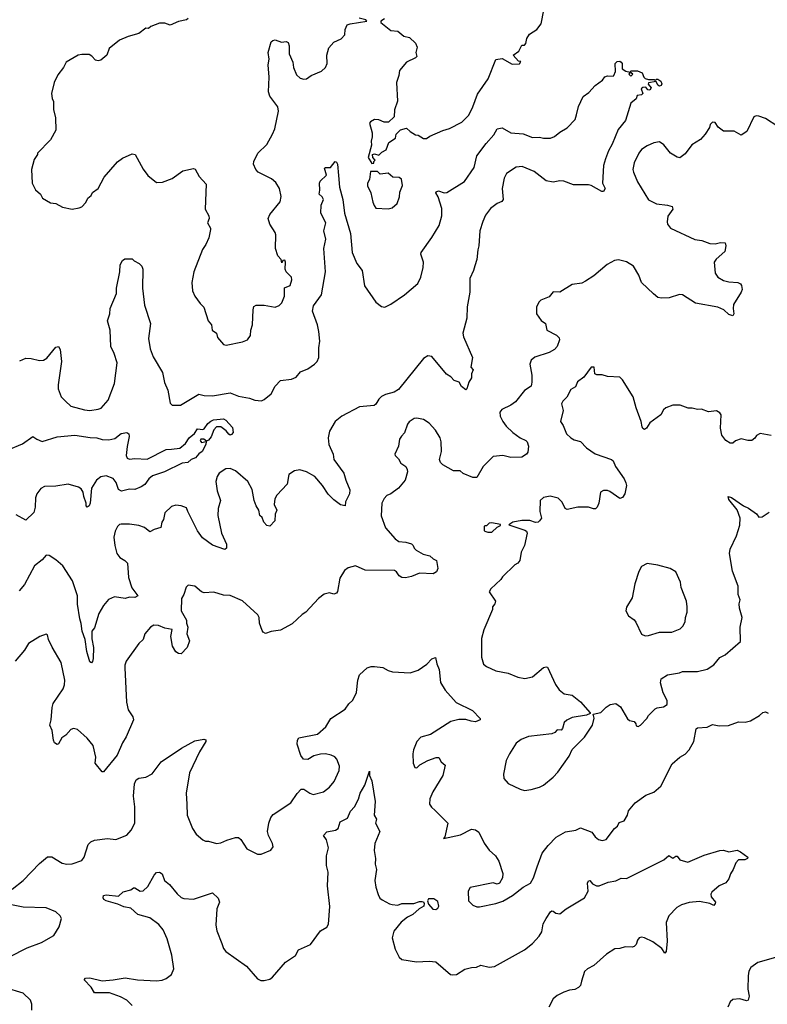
# Model space of a CAD drawing. Extents: x 2057697 to 2160550, y 827490 to 1016834.
# Tile 258 of 509: x 2100110 to 2105597, y 929435 to 936666. Entities that reach past the tile are written whole.
import ezdxf

# ---------------------------------------------------------------- set-up
doc = ezdxf.new("R2010")
doc.units = 0

msp = doc.modelspace()

# ---------------------------------------------------------------- linework, layer by layer
at = {"layer": '0CON20XD'}
for points in [[(2102788.3, 936671.7), (2102760, 936655), (2102760, 936645), (2102835, 936586.7), (2102885, 936581.2), (2102930, 936545), (2102970, 936535), (2103015, 936492.5), (2103027.5, 936465), (2103017.5, 936425), (2103023.8, 936395), (2103016.2, 936385), (2102948, 936355), (2102897.7, 936292.3), (2102893.8, 936255), (2102876.2, 936205), (2102883, 936067), (2102860, 936005), (2102858.3, 935951.7), (2102816.4, 935913.6), (2102785, 935913.3), (2102745, 935930), (2102715, 935933.3), (2102685, 935916.2), (2102676.7, 935905), (2102695.9, 935835.9), (2102696, 935805), (2102690, 935775), (2102692.5, 935745), (2102667.5, 935655), (2102695, 935610), (2102708.3, 935611.7), (2102710, 935625), (2102720, 935635), (2102703, 935653), (2102700, 935675), (2102715, 935680), (2102745, 935670), (2102767, 935693), (2102799.3, 935710.7), (2102820, 935765), (2102867.5, 935795), (2102872.5, 935825), (2102892.5, 935845), (2102905, 935857.5), (2102949.3, 935869.3), (2102975, 935843.8), (2103015, 935820), (2103035, 935817.5), (2103075, 935792.5), (2103095, 935792.5), (2103119.3, 935810.7), (2103215, 935853.3), (2103263.9, 935866.1), (2103355, 935913.3), (2103406, 935965), (2103436, 936025), (2103470.7, 936119.3), (2103549.1, 936230.9), (2103605.7, 936374.3), (2103651.2, 936381.2), (2103725, 936340), (2103778.3, 936341.7), (2103788.3, 936358.3), (2103771.7, 936361.7), (2103732.5, 936405), (2103774, 936435), (2103795, 936480), (2103815, 936480), (2103825, 936490), (2103833, 936527), (2103850.7, 936559.3), (2103905.9, 936594.1), (2103936.7, 936635), (2103956.2, 936735)], [(2101346.2, 936675), (2101335, 936664.3), (2101275, 936653.8), (2101215, 936626.2), (2101175, 936640), (2101135, 936640), (2101073, 936617), (2101055, 936600), (2101035, 936602.5), (2100983.3, 936565), (2100905, 936542.9), (2100843.3, 936515), (2100766.2, 936455), (2100750, 936405), (2100705, 936369.2), (2100685, 936364.3), (2100665, 936368.1), (2100638.7, 936398.7), (2100619.7, 936409.7), (2100565, 936411.4), (2100540, 936405), (2100450, 936355), (2100431.4, 936315), (2100390.2, 936259.8), (2100361.9, 936205), (2100344.4, 936125), (2100347, 936087), (2100357.1, 936065), (2100356.8, 936006.8), (2100372.5, 935945), (2100375.7, 935855), (2100335, 935783.3), (2100240, 935685), (2100240, 935675), (2100215, 935640), (2100196.7, 935565), (2100202.5, 935465), (2100225, 935417.5), (2100262.5, 935385), (2100277.5, 935355), (2100335, 935321.2), (2100375, 935316.2), (2100425, 935290), (2100495, 935273.3), (2100547, 935283), (2100565, 935292.5), (2100595, 935322.5), (2100610, 935355), (2100633.3, 935375), (2100644.1, 935395.9), (2100686.7, 935425), (2100729.5, 935510.5), (2100827.4, 935622.6), (2100865, 935650), (2100935, 935682), (2100957.5, 935675), (2101015, 935567.9), (2101050.7, 935520.7), (2101115, 935470.9), (2101158.3, 935471.7), (2101229.3, 935500.7), (2101307.5, 935555), (2101385, 935573.3), (2101397.3, 935567.3), (2101426.7, 935515), (2101478.3, 935458.3), (2101470, 935275), (2101497.5, 935225), (2101500, 935205), (2101487.5, 935175), (2101510, 935135), (2101510, 935125), (2101498, 935065), (2101475.7, 935015), (2101450.6, 934979.4), (2101388.8, 934815), (2101373.8, 934735), (2101377.5, 934675), (2101396.4, 934636.4), (2101435, 934582.5), (2101462.5, 934555), (2101493.3, 934455), (2101516.7, 934425), (2101522.5, 934385), (2101553.3, 934365), (2101561.7, 934331.7), (2101605, 934281.2), (2101625, 934276), (2101745, 934299.2), (2101781.2, 934315), (2101803.8, 934346.2), (2101806.2, 934385), (2101819.4, 934425), (2101822.5, 934535), (2101829.5, 934560.5), (2101845, 934570), (2101905, 934568.8), (2101985, 934553.8), (2102015, 934566.2), (2102035, 934587.5), (2102054, 934635), (2102054.5, 934695.5), (2102095, 934713.3), (2102108, 934755), (2102105.8, 934775.8), (2102066.7, 934815), (2102057.5, 934835), (2102060, 934885), (2102055, 934900), (2102041.7, 934898.3), (2102035, 934880), (2102030, 934905), (2102005, 934932.5), (2101988.6, 934985), (2101990.6, 935085), (2101985.8, 935104.2), (2101945.7, 935165), (2101934.2, 935205), (2101945.8, 935235), (2102022.1, 935327.9), (2102027.9, 935367.9), (2102015.7, 935425), (2101990.3, 935470.3), (2101957.4, 935497.4), (2101860, 935545), (2101843.3, 935565), (2101826, 935605), (2101828, 935625), (2101858, 935685), (2101925, 935750), (2101965, 935826.2), (2101982.9, 935865), (2102010.6, 935995), (2102005.5, 936025), (2101946.5, 936105), (2101935.6, 936135), (2101940.9, 936245), (2101934.3, 936335), (2101940.6, 936375), (2101933.8, 936425), (2101955, 936502.5), (2101966.7, 936513.3), (2101985, 936517.5), (2102030.7, 936500.7), (2102066.7, 936506.7), (2102079.3, 936499.3), (2102088.8, 936475), (2102088.8, 936415), (2102113.8, 936355), (2102118.8, 936315), (2102141.7, 936261.7), (2102167.5, 936237.5), (2102195, 936230), (2102215, 936232.5), (2102250, 936255), (2102325, 936286.7), (2102353.3, 936315), (2102366.7, 936345), (2102363.8, 936405), (2102380, 936460), (2102415, 936500), (2102470, 936525), (2102496.7, 936555), (2102498.8, 936595), (2102512.5, 936627.5), (2102535, 936636), (2102657.5, 936655), (2102650, 936665), (2102601.7, 936678.3)], [(2100109.7, 934160.3), (2100155, 934180.8), (2100195, 934178.6), (2100255, 934161.9), (2100285.5, 934164.5), (2100309.7, 934180.3), (2100375, 934261.2), (2100395, 934266.7), (2100407.5, 934245), (2100415.7, 934155), (2100391.4, 933985), (2100392.5, 933955), (2100413.8, 933895), (2100445.6, 933865.6), (2100485, 933828.8), (2100585, 933800.6), (2100625, 933795.7), (2100685.5, 933804.5), (2100706.7, 933813.3), (2100758.5, 933871.5), (2100805.3, 933994.7), (2100824.5, 934145), (2100804.4, 934215), (2100778.5, 934265), (2100773.5, 934385), (2100754.4, 934455), (2100771.1, 934505), (2100773.5, 934545), (2100821.4, 934655), (2100820.6, 934695), (2100844.2, 934815), (2100846.7, 934865), (2100865, 934897.5), (2100880.7, 934909.3), (2100935, 934910), (2100950, 934895), (2100987.5, 934875), (2101006.7, 934855), (2101013.3, 934835), (2101011.9, 934695), (2101025, 934570), (2101070, 934435), (2101055.5, 934325), (2101068.1, 934248.1), (2101089.4, 934189.4), (2101159.2, 934075), (2101171.7, 934001.7), (2101196, 933945), (2101215, 933850), (2101230, 933835), (2101290, 933835), (2101425, 933916.7), (2101465, 933905.6), (2101525, 933904.5), (2101655, 933925.6), (2101715, 933901.4), (2101796.8, 933886.8), (2101835, 933870.8), (2101885, 933868), (2101905, 933875.8), (2101955, 933918), (2101986.2, 933975), (2102023.3, 934015), (2102105, 934026.9), (2102138.2, 934041.8), (2102170.6, 934079.4), (2102225, 934102.5), (2102274, 934136), (2102293.1, 934155), (2102305.6, 934185), (2102305.5, 934255), (2102312.3, 934305), (2102305.4, 934375), (2102295.3, 934425.3), (2102257.8, 934525), (2102265.7, 934565), (2102324.6, 934645.4), (2102354.5, 934815), (2102342.5, 934985), (2102355.7, 935055), (2102342, 935115), (2102356.2, 935175), (2102320, 935245), (2102323.8, 935305), (2102340, 935345), (2102330, 935365), (2102307.5, 935385), (2102313.3, 935415), (2102310, 935465), (2102315, 935480), (2102362.5, 935525), (2102346.7, 935575), (2102355, 935581.2), (2102390, 935580), (2102425, 935623.8), (2102435, 935620), (2102442.5, 935605), (2102449.1, 935520.9), (2102456.7, 935435), (2102480.8, 935345), (2102494.5, 935245), (2102537.5, 935095), (2102550.5, 934955), (2102585.3, 934875.3), (2102624.2, 934825), (2102640.3, 934710.3), (2102725, 934592.5), (2102765, 934560), (2102790, 934555), (2102835, 934576), (2102935, 934645.6), (2103031.9, 934728.1), (2103054.6, 934775), (2103071.4, 934845), (2103073.8, 934885), (2103054, 934945), (2103055.8, 934955), (2103135, 935067.1), (2103187.9, 935155), (2103209.1, 935225), (2103209.1, 935279.1), (2103180.6, 935365), (2103165, 935393.3), (2103167.1, 935402.9), (2103185, 935408.1), (2103225, 935394.4), (2103245, 935397.1), (2103375, 935478.5), (2103445, 935580.8), (2103464.6, 935665.4), (2103533.7, 935756.3), (2103590.6, 935819.4), (2103615.5, 935864.5), (2103651.2, 935871.2), (2103714.2, 935834.2), (2103805, 935827.5), (2103875, 935800.5), (2103925, 935803.3), (2103955, 935796.9), (2104005, 935796.9), (2104035, 935807.5), (2104075, 935839.2), (2104129.3, 935870.7), (2104186.3, 935933.7), (2104197.7, 935967.7), (2104210.8, 936029.2), (2104245, 936102.5), (2104287.7, 936132.3), (2104335, 936183.3), (2104387.7, 936222.3), (2104405, 936246.2), (2104425, 936254), (2104465, 936250), (2104470, 936255), (2104482.5, 936285), (2104480, 936345), (2104495, 936360), (2104515, 936360.8), (2104523.8, 936355), (2104531.2, 936345), (2104532.5, 936305), (2104558.3, 936288.3), (2104590, 936280), (2104580, 936265), (2104595, 936250), (2104610, 936265), (2104590, 936280), (2104595, 936290), (2104645, 936290), (2104680, 936275), (2104690, 936245), (2104700, 936235), (2104725, 936226.7), (2104766.2, 936226.2), (2104775, 936220), (2104785, 936230), (2104795, 936230), (2104815, 936213.8), (2104822.9, 936195), (2104817.3, 936182.7), (2104805, 936178.6), (2104794, 936185), (2104781.7, 936211.7), (2104725, 936202.5), (2104722, 936192), (2104744.2, 936165), (2104735, 936149.2), (2104721.2, 936151.2), (2104705, 936170.8), (2104683.2, 936166.8), (2104672.3, 936157.7), (2104684.4, 936125), (2104673.3, 936115), (2104641.2, 936108.8), (2104635.5, 936084.5), (2104595, 936052.5), (2104555.8, 935925), (2104501.7, 935858.3), (2104458.9, 935751.1), (2104432.5, 935702.5), (2104408.6, 935645), (2104395.8, 935595), (2104387.5, 935465), (2104406.2, 935425), (2104395, 935403.8), (2104382.5, 935405), (2104305, 935448.8), (2104285, 935454.2), (2104175, 935452), (2104105, 935480), (2104075, 935482.9), (2104026.2, 935473.8), (2103975, 935483.6), (2103885, 935552), (2103797.1, 935587.1), (2103755, 935583.8), (2103684.1, 935535.9), (2103665, 935501.2), (2103650.8, 935425), (2103659.2, 935345), (2103649.1, 935330.9), (2103615, 935315.8), (2103565, 935278.8), (2103528.9, 935231.1), (2103508.9, 935185), (2103487.5, 935115), (2103480.8, 935005), (2103471.4, 934975), (2103465.5, 934904.5), (2103451.1, 934858.9), (2103442, 934825), (2103413.1, 934765), (2103412.9, 934665), (2103393.2, 934556.8), (2103390.8, 934475), (2103361.4, 934365), (2103366.8, 934336.8), (2103433.8, 934185), (2103420, 934115), (2103437.5, 934095), (2103426.7, 934065), (2103426.2, 934035), (2103406.1, 934003.9), (2103392.5, 933955), (2103385, 933947.5), (2103353, 933973), (2103335, 934003.3), (2103300, 934015), (2103275, 934042.5), (2103243, 934063), (2103135, 934192), (2103105, 934197.5), (2103075, 934177.5), (2102890, 933950), (2102858.8, 933931.2), (2102795, 933913.8), (2102765, 933899.1), (2102745, 933878.6), (2102725, 933842), (2102712, 933832), (2102605, 933823.8), (2102475, 933753.6), (2102426.1, 933713.9), (2102383.1, 933645), (2102373.1, 933595), (2102378.6, 933545), (2102410.6, 933475), (2102415.8, 933435), (2102489.4, 933335), (2102503.4, 933283.4), (2102534.2, 933214.2), (2102529.4, 933185), (2102502, 933125), (2102500, 933095), (2102465, 933102), (2102415, 933139.2), (2102375, 933180.8), (2102332.5, 933245), (2102275, 933310.8), (2102213.8, 933345), (2102165, 933360.9), (2102127.4, 933352.6), (2102085, 933326), (2102072.9, 933255), (2101996.9, 933175), (2101983.1, 933146.9), (2101977.8, 933105), (2101996, 933065), (2101984.2, 933035), (2101982.5, 932985), (2101945, 932947.5), (2101925, 932951.2), (2101901.2, 932975), (2101890.7, 933010.7), (2101872.5, 933025), (2101866.2, 933065), (2101846, 933095), (2101830.6, 933135), (2101815.8, 933215), (2101783.8, 933275), (2101693, 933353), (2101655, 933369.2), (2101622.3, 933367.7), (2101575, 933336.7), (2101558.3, 933311.7), (2101549.4, 933275), (2101558.5, 933205), (2101582.5, 933135), (2101567.8, 933075), (2101564.4, 933025), (2101591.4, 932895), (2101628.8, 932815), (2101628, 932785), (2101615, 932774), (2101525, 932805.8), (2101451.7, 932861.7), (2101415, 932911.2), (2101344.2, 933055), (2101335, 933080), (2101295.8, 933095.8), (2101255, 933100.8), (2101225, 933090), (2101176.2, 933045), (2101166, 932995), (2101154, 932975), (2101145, 932936.7), (2101097, 932923), (2101065, 932903.8), (2101027, 932937), (2100985, 932950.8), (2100915, 932961.4), (2100855, 932960), (2100842.3, 932957.7), (2100827.5, 932945), (2100810.8, 932909.2), (2100800.8, 932865), (2100807.1, 932805), (2100823.3, 932745), (2100845, 932715.8), (2100882, 932695), (2100900, 932675), (2100909.1, 932569.1), (2100933.6, 932493.6), (2100976.2, 932435), (2100955, 932423.1), (2100915, 932424.2), (2100885, 932414.4), (2100805, 932427.5), (2100762.1, 932407.9), (2100724.3, 932365), (2100691.1, 932305), (2100659.5, 932200.5), (2100640, 932175), (2100640.5, 932119.5), (2100651.8, 932055), (2100648.2, 931975), (2100645, 931953.3), (2100637, 931943), (2100625, 931951.2), (2100602.9, 932025), (2100590, 932115), (2100569.4, 932175), (2100561.5, 932231.5), (2100550, 932265), (2100533.4, 932373.4), (2100533.5, 932435), (2100498.5, 932545), (2100426.9, 932655), (2100375, 932700), (2100325, 932731.2), (2100305, 932733.8), (2100275, 932700), (2100218.9, 932655), (2100145, 932518.8), (2100105, 932471.9)], [(2105675, 935882), (2105585, 935940), (2105535, 935958), (2105515, 935960), (2105498.3, 935951.7), (2105446.1, 935843.9), (2105405, 935816.7), (2105355, 935846.7), (2105275, 935847.5), (2105237, 935877), (2105215, 935910), (2105195, 935912.5), (2105177.5, 935895), (2105172.5, 935875), (2105142, 935825), (2105107.5, 935785), (2105044, 935746), (2104995, 935682), (2104955, 935652), (2104935, 935656), (2104885.7, 935685.7), (2104837.6, 935747.6), (2104805, 935768), (2104765, 935761.2), (2104715, 935740), (2104675, 935713.8), (2104654.3, 935685), (2104620, 935615), (2104609.2, 935565), (2104614.2, 935545), (2104645.6, 935475), (2104725, 935344), (2104783.6, 935313.6), (2104865.7, 935304.3), (2104898, 935295), (2104902.9, 935275), (2104866.4, 935223.6), (2104862.1, 935182.1), (2104866, 935165), (2104886.7, 935135), (2105065, 935051.1), (2105117.5, 935045), (2105175, 935022), (2105215, 935018.8), (2105255, 935030), (2105288, 935028), (2105292, 935005), (2105285, 934962.5), (2105222.3, 934907.7), (2105206.7, 934885), (2105214, 934805), (2105233.8, 934775), (2105275, 934750.8), (2105315, 934740), (2105380, 934735), (2105400, 934725), (2105407.5, 934715), (2105412.5, 934685), (2105406.7, 934665), (2105350, 934575), (2105346.7, 934545), (2105352.5, 934505), (2105345, 934490), (2105315, 934500), (2105277.5, 934535), (2105234.1, 934554.1), (2105070, 934585), (2104975.9, 934645.9), (2104953.4, 934646.6), (2104876.2, 934623.8), (2104821.8, 934621.8), (2104795, 934626), (2104762.1, 934652.1), (2104674.2, 934735), (2104655, 934790), (2104615, 934856), (2104565, 934888.8), (2104505, 934903.3), (2104475, 934897.5), (2104421.7, 934868.3), (2104323.3, 934785), (2104263.3, 934745), (2104235, 934732), (2104165, 934720), (2104075, 934663.8), (2104025, 934666.2), (2103995, 934630), (2103933.9, 934606.1), (2103919.3, 934590.7), (2103902.5, 934555), (2103902.5, 934505), (2103938, 934458), (2103970, 934435), (2103980, 934385), (2104049.1, 934349.1), (2104068.9, 934328.9), (2104072.5, 934315), (2104054.6, 934265.4), (2104034.2, 934245), (2103995, 934221.9), (2103892, 934188), (2103864, 934165), (2103855.5, 934135), (2103868.3, 934055), (2103869.1, 934005), (2103863.8, 933975), (2103815, 933943.8), (2103749.7, 933860.3), (2103715.7, 933834.3), (2103647.7, 933802.3), (2103633.6, 933783.6), (2103636.2, 933755), (2103655.8, 933715.8), (2103681.7, 933681.7), (2103729.2, 933635), (2103784, 933594), (2103825, 933575.6), (2103835.6, 933565), (2103844.3, 933535), (2103840.7, 933489.3), (2103830, 933475), (2103795, 933454), (2103715, 933450), (2103655, 933465.8), (2103585, 933459.2), (2103512.2, 933385), (2103465, 933304.3), (2103435, 933304.2), (2103365, 933334.2), (2103342.3, 933352.3), (2103295, 933352), (2103215, 933397.5), (2103198, 933415), (2103192, 933435), (2103206, 933495), (2103203.8, 933565), (2103196, 933595), (2103162.3, 933652.3), (2103115, 933703.3), (2103075, 933730), (2103025, 933740), (2103004.1, 933735.9), (2102968.3, 933711.7), (2102955.8, 933695), (2102935, 933632.5), (2102911.5, 933608.5), (2102898.6, 933585), (2102891.4, 933535), (2102863.8, 933475), (2102866.7, 933465), (2102891.2, 933441.2), (2102908, 933408), (2102943.3, 933385), (2102955, 933362.5), (2102957.5, 933345), (2102938.8, 933285), (2102890, 933225), (2102835, 933184.4), (2102805, 933170.6), (2102785, 933149.2), (2102768.2, 933115), (2102762.4, 933022.4), (2102795.5, 932935), (2102865, 932852.5), (2102892.5, 932835), (2102945, 932829.2), (2102985, 932815.8), (2102998, 932805), (2103004.2, 932784.2), (2103020.3, 932770.3), (2103071.2, 932741.2), (2103119.7, 932729.7), (2103145, 932706.2), (2103168.8, 932695), (2103178.6, 932635), (2103168.1, 932611.9), (2103145, 932597.5), (2103045, 932601.1), (2102985, 932575.6), (2102942.4, 932567.6), (2102915, 932568.9), (2102895, 932581.4), (2102885.5, 932595.5), (2102875, 932612), (2102859.7, 932619.7), (2102645.6, 932624.4), (2102575, 932655.8), (2102520.5, 932639.5), (2102495, 932620), (2102460, 932565), (2102442.7, 932467.3), (2102435, 932453.3), (2102415, 932448), (2102385, 932456.2), (2102344.1, 932445.9), (2102303.3, 932415), (2102210, 932315), (2102182.3, 932297.7), (2102110.5, 932229.5), (2102025, 932183.3), (2101955, 932173.3), (2101915, 932158.8), (2101897.3, 932167.3), (2101890.3, 932180.3), (2101870.8, 932235), (2101867.1, 932275), (2101857.1, 932295), (2101745, 932398.6), (2101655, 932437.5), (2101605, 932439.4), (2101535, 932461.9), (2101465, 932456)], [(2102815, 935276.2), (2102845, 935283.3), (2102880, 935315), (2102897.5, 935365), (2102900.7, 935399.3), (2102920.7, 935449.3), (2102912.5, 935495), (2102895, 935506.7), (2102848.3, 935508.3), (2102815, 935540), (2102755, 935532.5), (2102735, 935550), (2102685, 935550), (2102677, 935493), (2102663.9, 935466.1), (2102663.8, 935445), (2102686.7, 935395), (2102701.2, 935325), (2102711.7, 935301.7), (2102725, 935282.5), (2102815, 935276.2)], [(2105625, 933612.5), (2105545, 933627.5), (2105517, 933613), (2105505, 933592.5), (2105485, 933576.7), (2105455, 933576.7), (2105405, 933587.5), (2105365, 933572.5), (2105345, 933556.7), (2105325, 933556.2), (2105293.3, 933575), (2105264, 933615), (2105253.6, 933666.4), (2105257.5, 933765), (2105249.3, 933779.3), (2105225, 933792.5), (2105165, 933786.2), (2105115, 933806), (2105085, 933804.2), (2105046.1, 933813.9), (2105015.9, 933814.1), (2104957.5, 933835), (2104905, 933834.2), (2104853.3, 933815), (2104835, 933800), (2104815, 933763.8), (2104735.8, 933704.2), (2104711.2, 933665), (2104695, 933656.2), (2104683.2, 933663.2), (2104678.6, 933675), (2104671.4, 933715), (2104634.2, 933815), (2104613.8, 933895), (2104535, 934020), (2104515, 934040), (2104425, 934046.7), (2104385, 934058.8), (2104345, 934057.5), (2104332.5, 934065), (2104326, 934115), (2104305, 934113.8), (2104249.7, 934040.3), (2104204.2, 934005.8), (2104190, 933970), (2104155, 933951.2), (2104126.6, 933893.4), (2104096.2, 933865), (2104086.7, 933845), (2104099.2, 933795), (2104078.8, 933715), (2104100, 933685), (2104124.2, 933624.2), (2104154.2, 933594.2), (2104179.5, 933579.5), (2104225, 933568), (2104271.2, 933521.2), (2104335, 933476.9), (2104453, 933437), (2104466, 933425), (2104482, 933385), (2104545.8, 933295), (2104559.2, 933265), (2104564, 933245), (2104552, 933185), (2104535, 933156.7), (2104515, 933148.8), (2104441.7, 933201.7), (2104425, 933208.8), (2104395, 933208.8), (2104373.3, 933195), (2104361.2, 933115), (2104349.2, 933085), (2104335.5, 933074.5), (2104322.7, 933072.7), (2104285, 933085.7), (2104205.8, 933085.8), (2104128, 933068), (2104114, 933075), (2104091.7, 933121.7), (2104061.2, 933151.2), (2104003.9, 933166.1), (2103955, 933156.7), (2103930, 933135), (2103928, 933055), (2103940, 933005), (2103925.6, 932984.4), (2103915, 932976.2), (2103895, 932973.3), (2103855, 932988), (2103795, 932988), (2103730, 932975), (2103700, 932955), (2103817.7, 932917.7), (2103830, 932910), (2103835.8, 932895.8), (2103814.2, 932805), (2103791.2, 932755), (2103781.2, 932695), (2103766, 932675), (2103745, 932661.4), (2103653.3, 932575), (2103641.2, 932555), (2103568, 932485), (2103556.2, 932465), (2103601.2, 932395), (2103596.2, 932375), (2103580, 932355), (2103580, 932335), (2103516.2, 932185), (2103498.3, 932121.7), (2103500, 931985), (2103514.1, 931934.1), (2103535, 931916.2), (2103604.2, 931884.2), (2103695.7, 931865.7), (2103766.8, 931836.8), (2103817, 931827), (2103875, 931840), (2103955, 931909.2), (2103975, 931914), (2103985, 931910), (2104042.7, 931782.7), (2104068.8, 931745), (2104105.7, 931715.7), (2104165.5, 931705.5), (2104225.8, 931655.8), (2104296, 931576), (2104298.3, 931571.7), (2104270.5, 931559.5), (2104165, 931541.2), (2104125, 931521.2), (2104106.7, 931505), (2104095, 931460), (2104085, 931447.5), (2104055, 931450), (2104038.8, 931431.2), (2104015, 931421.9), (2103845, 931402.2), (2103790.2, 931379.8), (2103755, 931352), (2103704.5, 931275.5), (2103681.4, 931225), (2103660, 931125), (2103662.7, 931092.7), (2103695, 931056.2), (2103784.2, 931014.2), (2103815, 931006.2)], [(2100025, 933507.1), (2100130, 933550), (2100205, 933605.8), (2100234.5, 933584.5), (2100275, 933567.8), (2100385, 933603.6), (2100515, 933615.6), (2100626.6, 933596.6), (2100675, 933594.4), (2100715, 933582.2), (2100765, 933579.4), (2100809.1, 933590.9), (2100855, 933626), (2100895, 933633.8), (2100910, 933625), (2100913.8, 933605), (2100897.6, 933532.4), (2100890.8, 933465), (2100898.8, 933445), (2100915, 933439.2), (2100955, 933443.3), (2101045, 933438.2), (2101185, 933509.2), (2101225, 933511.8), (2101285, 933518.9), (2101326.2, 933553.8), (2101354.4, 933595), (2101391.9, 933628.1), (2101415, 933660), (2101455, 933656.2), (2101465, 933661.2), (2101490, 933700), (2101511.7, 933718.3), (2101533.2, 933726.8), (2101605, 933734.2), (2101622.1, 933725), (2101671.2, 933671.2), (2101677.3, 933635), (2101665, 933618.6), (2101655, 933615.7), (2101645, 933622.9), (2101625, 933647.1), (2101586.1, 933676.1), (2101555, 933676.9), (2101535, 933653.8), (2101516.4, 933603.6), (2101495, 933578.8), (2101481.7, 933571.7), (2101462.5, 933585), (2101440, 933585), (2101434.5, 933574.5), (2101445, 933560), (2101478.3, 933568.3), (2101476.7, 933545), (2101450, 933495), (2101425, 933477.5), (2101401.4, 933448.6), (2101367.5, 933435), (2101345, 933414), (2101301.2, 933408.8), (2101172.5, 933345), (2101084.5, 933315.5), (2101058, 933295), (2101028.7, 933251.3), (2101001.2, 933235), (2100955, 933216), (2100915, 933218), (2100855.9, 933204.1), (2100834.4, 933215), (2100817.2, 933267.2), (2100795, 933296.8), (2100745, 933316.8), (2100705, 933308.5), (2100673.1, 933285), (2100637.5, 933225), (2100628, 933115), (2100618.8, 933095), (2100605, 933086.7), (2100596.7, 933095), (2100598.8, 933115), (2100580, 933165), (2100575.6, 933195.6), (2100560, 933220), (2100541.7, 933231.7), (2100465, 933253.8), (2100375, 933239.5), (2100292, 933238), (2100265, 933223.1), (2100235.5, 933185), (2100226.5, 933155), (2100224.4, 933085), (2100213.4, 933046.6), (2100155, 932991.2), (2100085, 933030)], [(2103815, 931006.2), (2103865, 931013.3), (2103925, 931028.8), (2103955, 931043.8), (2104025, 931102.5), (2104059.4, 931140.6), (2104142, 931258), (2104164.4, 931305.6), (2104255, 931396), (2104314, 931485), (2104326.4, 931536.4), (2104320, 931565), (2104375, 931577.5), (2104415, 931616.9), (2104445, 931636.2), (2104485, 931643.3), (2104520.5, 931620.5), (2104570.3, 931530.3), (2104585, 931518.8), (2104620.7, 931510.7), (2104632.5, 931495), (2104635, 931480), (2104650, 931475), (2104665.9, 931484.1), (2104713.3, 931535), (2104725, 931556.7), (2104775, 931603.8), (2104788, 931612), (2104835, 931618.8), (2104862.5, 931637.5), (2104863.3, 931665), (2104833.1, 931723.1), (2104812.5, 931795), (2104818, 931825), (2104865, 931854.4), (2104951.7, 931868.3), (2104975, 931879.4), (2105085, 931879.4), (2105155, 931895.8), (2105205, 931927.5), (2105248.3, 931981.7), (2105289.1, 932000.9), (2105401.7, 932098.3), (2105397.5, 932205), (2105412.5, 932275), (2105392.5, 932345), (2105390.6, 932375), (2105398.6, 932405), (2105383.3, 932445), (2105384.2, 932505), (2105342.5, 932615), (2105319.2, 932745), (2105325, 932777.5), (2105370.8, 932875), (2105395.8, 932954.2), (2105397.1, 933005), (2105375, 933066.7), (2105315, 933143.3), (2105310, 933165), (2105335, 933158), (2105422.5, 933095), (2105459.2, 933079.2), (2105518, 933038), (2105535, 933013.3), (2105560, 933015), (2105610.3, 933049.7)], [(2103545, 932902.5), (2103575, 932903.3), (2103615, 932940), (2103638.3, 932951.7), (2103638.3, 932958.3), (2103575, 932970), (2103555, 932967.5), (2103535, 932950), (2103525, 932950), (2103520, 932945), (2103520, 932915), (2103525, 932910), (2103545, 932902.5)], [(2104701.7, 932141.7), (2104725, 932143.8), (2104805, 932168.8), (2104897, 932167), (2104957.3, 932192.7), (2104977.3, 932212.7), (2104993.3, 932245), (2104996.2, 932275), (2105010, 932315), (2105010, 932355), (2105003.3, 932395), (2104965.8, 932495), (2104960, 932535), (2104925, 932611.2), (2104885, 932636), (2104795, 932660), (2104715, 932672.5), (2104675, 932650), (2104655, 932612.5), (2104625.9, 932524.1), (2104605, 932420), (2104565, 932352.5), (2104558.8, 932325), (2104578.3, 932288.3), (2104619.5, 932259.5), (2104632.3, 932242.3), (2104675, 932153.3), (2104701.7, 932141.7)], [(2101465, 932456), (2101445, 932464), (2101395, 932506.2), (2101347, 932513), (2101332.3, 932497.7), (2101315.7, 932445), (2101297.1, 932415), (2101295.8, 932325), (2101333.3, 932255), (2101333.3, 932235), (2101343.8, 932205), (2101335.7, 932155), (2101356.7, 932105), (2101340, 932055), (2101295, 932010), (2101275, 932012.5), (2101255, 932024), (2101232.2, 932065), (2101220, 932135), (2101228.3, 932188.3), (2101175, 932198), (2101127.6, 932217.6), (2101095, 932218.6), (2101070, 932205), (2101028.8, 932155), (2101015.7, 932115), (2100984.5, 932085.5), (2100892, 931955), (2100880.8, 931925), (2100880.8, 931905), (2100894.4, 931655), (2100906.8, 931596.8), (2100940.8, 931545), (2100944.2, 931525), (2100891.7, 931398.3), (2100864.4, 931355.6), (2100825, 931264), (2100725, 931143.3), (2100715, 931142.5), (2100664, 931205), (2100668.8, 931248.8), (2100648.8, 931335), (2100605, 931389.2), (2100535, 931452), (2100505, 931460.8), (2100485.8, 931454.2), (2100448.3, 931411.7), (2100418.8, 931391.2), (2100395, 931348.8), (2100383.9, 931343.9), (2100366.2, 931355), (2100357.5, 931375), (2100347.1, 931445), (2100330.8, 931485), (2100340.6, 931525), (2100347.5, 931615), (2100356.2, 931645), (2100428, 931752), (2100438, 931782), (2100440, 931815), (2100414.3, 931945), (2100347.3, 932057.3), (2100320, 932115), (2100315, 932147.5), (2100305, 932152.5), (2100256.7, 932135), (2100173.8, 932085), (2100144.2, 932035), (2100076, 931955)], [(2100055, 930280), (2100135.4, 930344.6), (2100255, 930470), (2100315, 930518), (2100345, 930519.2), (2100422.1, 930472.1), (2100455, 930463.8), (2100494.1, 930465.9), (2100565, 930492), (2100584.2, 930515.8), (2100611.7, 930608.3), (2100631.2, 930628.8), (2100659.3, 930639.3), (2100755, 930652.2), (2100815, 930644.3), (2100895, 930678), (2100928.8, 930715), (2100953.8, 930765), (2100954.4, 930885), (2100944.4, 930964.4), (2100952.5, 931055), (2100965, 931083.8), (2100985, 931096), (2101035, 931104.2), (2101082.1, 931127.9), (2101149.2, 931215), (2101296.7, 931315), (2101395, 931370.6), (2101461.7, 931381.7), (2101475, 931377.5), (2101476, 931365), (2101430.7, 931289.3), (2101355.9, 931134.1), (2101332.9, 930985), (2101336.2, 930903.8), (2101338.8, 930825), (2101378.6, 930725), (2101405.6, 930685.6), (2101455, 930643.3), (2101473.9, 930633.9), (2101495, 930633.3), (2101555, 930616), (2101585, 930620), (2101629.5, 930640.5), (2101695, 930660), (2101715, 930660), (2101733.8, 930645), (2101777.7, 930577.7), (2101855, 930537.5), (2101883, 930537), (2101953.6, 930566.4), (2101969.3, 930590.7), (2101966.2, 930615), (2101935.7, 930675.7), (2101927.5, 930705), (2101938, 930765), (2101953.1, 930806.9), (2101970.3, 930829.7), (2102101.2, 930915), (2102145.7, 930984.3), (2102175, 931014), (2102195, 931014), (2102238.8, 930985), (2102265, 930975.6), (2102339.2, 930995), (2102385, 931030), (2102419.1, 931070.9), (2102455, 931151.2), (2102457.1, 931185), (2102438.1, 931235), (2102421.8, 931251.8), (2102395, 931265.6), (2102355, 931274.4), (2102317.6, 931272.4), (2102269.7, 931260.3), (2102225, 931233.8), (2102192.5, 931235), (2102172.3, 931262.3), (2102146, 931345), (2102148.8, 931375), (2102158.3, 931391.7), (2102295, 931418.1), (2102356.4, 931473.6), (2102393.8, 931535), (2102497.6, 931602.4), (2102525, 931641.1), (2102555, 931667.5), (2102581.4, 931725), (2102592.2, 931815), (2102604.3, 931855.7), (2102660, 931905), (2102690, 931915), (2102715, 931915.8), (2102775, 931908.8), (2102815, 931886.7), (2102847, 931877), (2102975, 931868.8), (2103035, 931889.2), (2103097.3, 931932.7), (2103135, 931973.3), (2103162.5, 931982.5), (2103172, 931935), (2103188, 931895), (2103199.5, 931799.5), (2103232.4, 931742.4), (2103312.6, 931652.6), (2103433, 931593), (2103488.8, 931535), (2103490, 931525), (2103455, 931510.6), (2103423.2, 931513.2), (2103385, 931526.2), (2103334.1, 931525.9), (2103275, 931512), (2103125, 931415.7), (2103055, 931395.8), (2103023.8, 931365), (2103001.2, 931305), (2102996.7, 931275), (2102997, 931207), (2103010, 931175), (2103025, 931172.5), (2103047, 931193), (2103105, 931226.7), (2103167, 931247), (2103186.4, 931246.4), (2103202.5, 931215), (2103231.7, 931191.7), (2103216.7, 931115), (2103142, 930995), (2103119.2, 930945), (2103118.8, 930905), (2103132.1, 930882.1), (2103158.6, 930858.6), (2103251.2, 930765), (2103230, 930665), (2103221.7, 930651.7), (2103345, 930680), (2103425, 930720.8), (2103455, 930717.5), (2103478.8, 930698.8), (2103519.1, 930619.1), (2103555, 930566.2), (2103603.3, 930525), (2103626.2, 930485), (2103656.7, 930395), (2103653.3, 930365), (2103632.5, 930325), (2103615, 930317.5), (2103585, 930326.7), (2103416.2, 930293.8), (2103401.2, 930265), (2103404.2, 930195), (2103435, 930163.3), (2103465, 930151.2), (2103485, 930151.2), (2103604.3, 930175.7), (2103655, 930192.5), (2103727, 930233), (2103805.9, 930294.1), (2103860, 930325), (2103881.4, 930365), (2103909.2, 930445), (2103945.8, 930544.2), (2103989.7, 930600.3), (2104047.2, 930662.8), (2104115, 930700.5), (2104192.5, 930715), (2104225, 930732), (2104308.7, 930698.7), (2104335, 930663.8), (2104357.5, 930645), (2104385, 930639.2), (2104415.6, 930644.4), (2104476.2, 930725), (2104497.3, 930742.7), (2104508.8, 930771.2), (2104547.9, 930782.1), (2104570.6, 930825), (2104578, 930855), (2104626.7, 930915), (2104705, 930971.2), (2104765, 930993.8), (2104815, 931036.7), (2104899.7, 931200.3), (2104955, 931248.8), (2104995, 931271.2), (2105024, 931305), (2105059.2, 931365), (2105075, 931458.8), (2105085, 931465.8), (2105155, 931470.8), (2105175, 931480), (2105195, 931489.2), (2105245, 931481.2), (2105313, 931483), (2105385, 931510), (2105435, 931508), (2105475, 931516.2), (2105540, 931555), (2105565, 931579.2), (2105585, 931584), (2105603.9, 931573.9)], [(2100935, 929427.1), (2100895, 929464.4), (2100850.7, 929490.7), (2100769.6, 929519.6), (2100658.6, 929518.6), (2100635, 929560), (2100583.1, 929615), (2100592.1, 929627.9), (2100625, 929630), (2100715, 929607.8), (2100795, 929613.8), (2100885, 929629.6), (2100975, 929615.5), (2101115, 929608.5), (2101155, 929611.9), (2101185.5, 929624.5), (2101223.8, 929655), (2101240, 929695), (2101227, 929797), (2101191.4, 929915), (2101162.7, 929982.7), (2101132, 930022), (2101065, 930070.6), (2100978, 930095), (2100925, 930140), (2100875, 930150), (2100830.5, 930170.5), (2100743.3, 930195), (2100728, 930205), (2100722.7, 930217.3), (2100726.1, 930233.9), (2100745, 930240), (2100835, 930230), (2100869.3, 930260.7), (2100925, 930276.7), (2100945, 930290), (2100955, 930291.2), (2100995, 930266.2), (2101015, 930268.8), (2101050.5, 930299.5), (2101096.1, 930383.9), (2101115, 930402.5), (2101135, 930406.2), (2101155, 930392.5), (2101173.3, 930345), (2101208.8, 930315), (2101265, 930246.2), (2101295, 930220), (2101315, 930211.2), (2101385, 930206.2), (2101525, 930253.3), (2101566.7, 930215), (2101576, 930185), (2101556.4, 930136.4), (2101550, 930015), (2101556, 929975), (2101592.7, 929882.7), (2101605.8, 929845), (2101622.1, 929822.1), (2101774.3, 929714.3), (2101855, 929622.5), (2101880.7, 929610.7), (2101905, 929608.8), (2101945, 929620), (2101966.2, 929635), (2102060, 929745), (2102135, 929793.3), (2102155.9, 929834.1), (2102245.5, 929874.5), (2102317.5, 929975), (2102365, 930002.5), (2102375.9, 930024.1), (2102385.5, 930154.5), (2102368.2, 930305), (2102374.5, 930405), (2102362.7, 930455), (2102362.7, 930525), (2102375.3, 930585.3), (2102362.5, 930642.5), (2102339.2, 930675), (2102365, 930702.5), (2102427, 930713), (2102446.7, 930725), (2102461.2, 930775), (2102517, 930803), (2102537.3, 930852.7), (2102568, 930885), (2102597.6, 930942.4), (2102608.1, 930985), (2102642.9, 931045), (2102676.4, 931146.4), (2102676.7, 931115), (2102693.8, 931075), (2102718.1, 930925), (2102711.2, 930825), (2102728.8, 930795), (2102721.2, 930765), (2102754, 930705), (2102717.1, 930615), (2102711.4, 930565), (2102721.4, 930505), (2102718.8, 930465), (2102728, 930425), (2102715.9, 930344.1), (2102722.9, 930295), (2102740.3, 930240.3), (2102754, 930215), (2102771.3, 930201.3), (2102825, 930172), (2102845, 930167.1), (2102885, 930162.9), (2102915, 930174.3), (2103003.9, 930176.1), (2103045, 930189.6), (2103065, 930189.2), (2103075, 930186.6), (2103079, 930175), (2103075.6, 930155), (2103042.9, 930137.1), (2102995.4, 930094.6), (2102955.8, 930075), (2102910.6, 930039.4), (2102855, 929971.2), (2102842.6, 929922.6), (2102865, 929838.8), (2102895, 929781.2), (2102915, 929764), (2103022.7, 929747.3), (2103115, 929752.9), (2103165, 929745.8), (2103272.5, 929655), (2103285, 929651.2), (2103315, 929653.8), (2103376.8, 929693.2), (2103425, 929705.5), (2103462.2, 929707.8), (2103495, 929722.5), (2103555, 929708.8), (2103595, 929713.8), (2103815.7, 929834.3), (2103875, 929882), (2103924, 929935), (2103942.3, 929967.7), (2103952.5, 930025), (2103975, 930066), (2104005, 930114.2), (2104015, 930120.8), (2104025, 930120), (2104045, 930103.3), (2104075, 930098.8), (2104120, 930135), (2104255, 930216.7), (2104282, 930265), (2104277.1, 930325), (2104285, 930342), (2104295, 930344.2), (2104315, 930318.8), (2104344.1, 930304.1), (2104363.9, 930303.9), (2104429.2, 930330.8), (2104485, 930342), (2104525, 930361.2), (2104565, 930358.8), (2104837.5, 930495), (2104875, 930526.7), (2104905, 930507.5), (2104925, 930522.5), (2104935, 930522.5), (2104956.4, 930496.4), (2105015, 930480), (2105135, 930531.2), (2105250, 930565), (2105275, 930566.9), (2105314.1, 930555.9), (2105375, 930567.3), (2105401.4, 930555), (2105453.3, 930515), (2105452.5, 930505), (2105432.9, 930497.1), (2105385, 930496.7), (2105367.5, 930475), (2105346.7, 930425), (2105326.1, 930393.9), (2105315, 930357.5), (2105293.9, 930326.1), (2105244.3, 930305.7), (2105191.2, 930258.8), (2105183.8, 930245), (2105186.2, 930225), (2105216, 930185), (2105215.8, 930175), (2105205, 930161.2), (2105176.4, 930176.4), (2105100.7, 930190.7), (2105025, 930182.2), (2104966.7, 930165), (2104933.8, 930145), (2104873.8, 930085), (2104856, 930035), (2104862.3, 929897.7), (2104856.1, 929823.9), (2104845, 929810), (2104823.9, 929843.9), (2104757.5, 929895), (2104695, 929923.8), (2104675, 929928), (2104656.1, 929923.9), (2104644.2, 929905.8), (2104635.9, 929874.1), (2104621.2, 929858.8), (2104605, 929854.2), (2104555, 929858), (2104515, 929844.2), (2104478.8, 929841.2), (2104417.6, 929802.4), (2104325, 929720), (2104277.5, 929695), (2104256.7, 929675), (2104234.2, 929605), (2104225.7, 929574.3), (2104212.3, 929557.7), (2104185.7, 929544.3), (2104145, 929538.6), (2104105, 929524.4), (2104055, 929499.5), (2104025.6, 929475), (2103993.6, 929415)], [(2103165, 930130.5), (2103180.1, 930139.9), (2103187.2, 930155), (2103180.2, 930190.2), (2103150.1, 930210.1), (2103111.2, 930208.8), (2103102.4, 930195), (2103110.7, 930170.7), (2103142.5, 930132.5), (2103165, 930130.5)], [(2100035.9, 929784.1), (2100165, 929848.6), (2100270.6, 929889.4), (2100360.5, 929939.5), (2100400, 930005), (2100416, 930065), (2100406.2, 930085), (2100374.3, 930114.3), (2100305, 930144.2), (2100135, 930148.6), (2100050, 930165)], [(2105675.8, 929784.2), (2105527.3, 929742.7), (2105476.7, 929705), (2105462.7, 929677.3), (2105455.8, 929645), (2105454.3, 929545), (2105464, 929495), (2105456.7, 929465), (2105445, 929461.2), (2105395, 929476.2), (2105345, 929471.2), (2105325, 929452.5), (2105308.8, 929415)], [(2100198.3, 929391.7), (2100200, 929435), (2100190, 929465), (2100135, 929516.2), (2100005, 929555.8)]]:
    msp.add_lwpolyline(points, dxfattribs=at)

doc.saveas('drawing.dxf')
